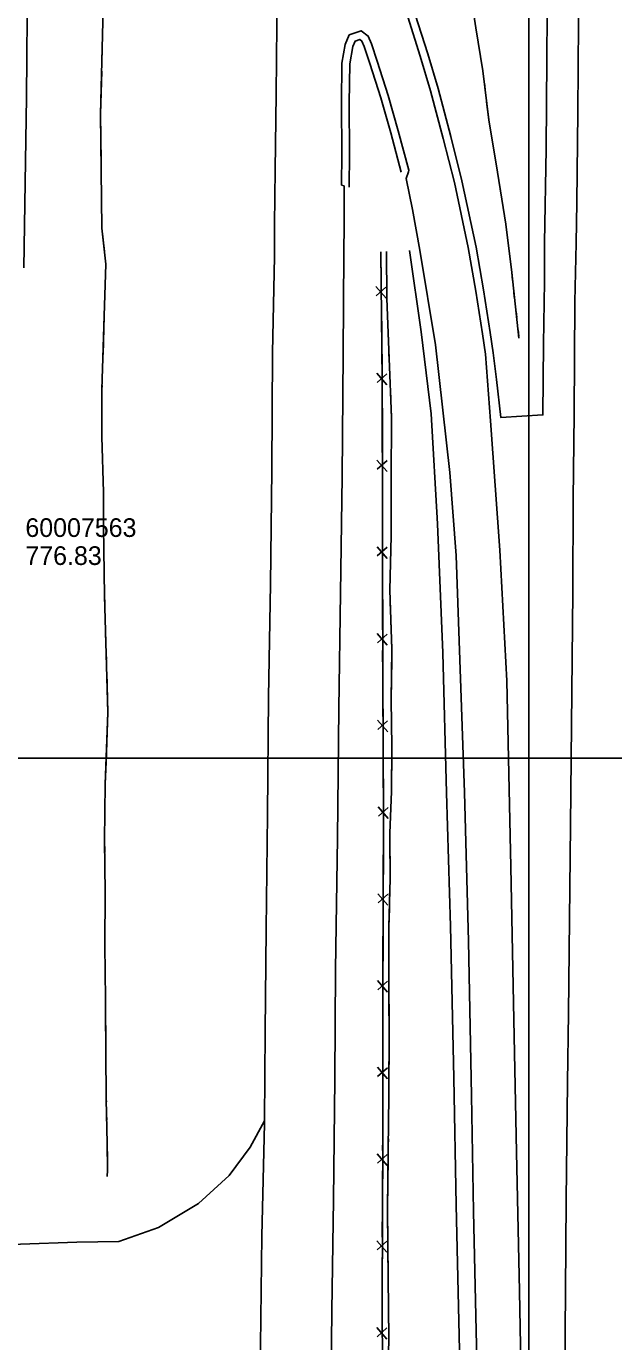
# Model space of a CAD drawing. Extents: x 591954 to 597000, y 198576 to 213500.
# Drawn here: x 593838.5 to 594027.3, y 203812.6 to 204235.1 of the extents above; entities that cross this region are included whole.
import ezdxf

# ---------------------------------------------------------------- set-up
doc = ezdxf.new("R2010")
doc.units = 0
for name, color, linetype in [('Level 10', 7, 'Continuous'), ('Level 11', 7, 'Continuous'), ('Level 15', 7, 'Continuous'), ('Level 17', 7, 'Continuous'), ('Level 19', 7, 'Continuous'), ('Level 6', 7, 'Continuous')]:
    doc.layers.add(name, color=color, linetype=linetype)

msp = doc.modelspace()

# ---------------------------------------------------------------- linework, layer by layer
at = {"layer": 'Level 10'}
for p, q in [((594000, 204000), (594000, 205500)), ((594000, 203500), (594000, 205000)), ((594000, 203000), (594000, 204500)), ((592000, 204000), (594000, 204000)), ((592500, 204000), (594000, 204000)), ((593000, 204000), (595500, 204000)), ((593500, 204000), (595500, 204000)), ((594000, 202500), (594000, 204000))]:
    msp.add_line(p, q, dxfattribs=at)
at = {"layer": 'Level 11'}
for points in [[(594021.78, 204774.42), (594021.68, 204766.91), (594021.23, 204733.87), (594020.85, 204697.5), (594020.43, 204664.97), (594020.23, 204636.55), (594020.02, 204603.94), (594019.79, 204577.76), (594019.36, 204543.85), (594018.8, 204510.12), (594018.68, 204480.65), (594018.25, 204441.53), (594018.05, 204410.9), (594017.91, 204399.22), (594017.15, 204332.99), (594016.82, 204297.15), (594016.34, 204268.02), (594016.06, 204236.2), (594015.78, 204207.45), (594015.48, 204178.53), (594015.23, 204165.45)], [(593922.49, 204571.57), (593922.43, 204552.74), (593922.19, 204530.99), (593921.72, 204504.93), (593921.45, 204477.43), (593921.28, 204448.54), (593921.05, 204422.03), (593920.47, 204347.53), (593920.05, 204316.59), (593919.8, 204289.26), (593919.4, 204264.28), (593919.06, 204235.6), (593918.87, 204213.3), (593918.53, 204189.01), (593918.3, 204171.45), (593918.26, 204161.08)], [(594006.91, 204341.26), (594006.97, 204313.26), (594006.57, 204283.41), (594006.05, 204253.78), (594005.83, 204224.53), (594005.62, 204195.78), (594005.13, 204165.58)], [(593957.31, 204249.39), (593961.17, 204238.08), (593965.15, 204225.54), (593968.47, 204214.4), (593972.56, 204199.08), (593976.13, 204184.89), (593980.58, 204164)], [(593959.68, 204250.19), (593963.54, 204238.86), (593967.54, 204226.28), (593970.88, 204215.08), (593974.98, 204199.71), (593978.56, 204185.46), (593983.1, 204164.12)], [(593961.45, 204188.83), (593958.08, 204201.5), (593954.82, 204212.86), (593951.28, 204223.9), (593949.51, 204229.48), (593948.45, 204231.92), (593946.11, 204233.66), (593942.3, 204232.29), (593941.06, 204229.25), (593939.96, 204223.26), (593939.85, 204210.41), (593939.92, 204194.14), (593939.81, 204184.06)], [(593959.03, 204188.19), (593955.67, 204200.83), (593952.43, 204212.14), (593948.89, 204223.15), (593947.16, 204228.6), (593946.42, 204230.31), (593945.7, 204230.85), (593944.19, 204230.31), (593943.47, 204228.55), (593942.46, 204223.02), (593942.35, 204210.4), (593942.42, 204194.13), (593942.3, 204183.4)], [(593961.45, 204188.83), (593961.42, 204188.29)], [(593961.42, 204188.29), (593960.64, 204186.24), (593962.7, 204176.2), (593965.05, 204163.19)], [(593939.81, 204184.06), (593940.68, 204183.83)], [(593940.68, 204183.83), (593940.69, 204182.96), (593940.65, 204171.69), (593940.62, 204162.09)], [(593965.05, 204163.19), (593970.04, 204132.73), (593974.61, 204091.78), (593976.68, 204065.08), (593979.39, 203988.96), (593980.7, 203941.24), (593981.64, 203891.67), (593982.29, 203854.48), (593983.36, 203806.63), (593984.01, 203760.49), (593984.46, 203714.61), (593984.92, 203675.92), (593985.38, 203620.11), (593985.68, 203570.99), (593986.21, 203524.23), (593986.5, 203475.43), (593986.97, 203423.19), (593987.47, 203371.18), (593987.91, 203323.4), (593988.31, 203274.67), (593988.49, 203251.48)], [(593980.58, 204164), (593983.04, 204150.05), (593985.12, 204136.35), (593986.13, 204129.79)], [(593983.1, 204164.12), (593985.51, 204150.45), (593987.59, 204136.73), (593988.6, 204130.17)], [(594005.13, 204165.58), (594005.07, 204153.02), (594004.8, 204133.11), (594004.57, 204110.29), (593991.09, 204109.44), (593989.65, 204121.6), (593988.6, 204130.17)], [(594015.23, 204165.45), (594014.85, 204146.55), (594014.65, 204110.52), (594014.29, 204083.22), (594014.24, 204053.5), (594013.4, 203978.43), (594012.8, 203918.14), (594012.43, 203895.91), (594012.01, 203858.13), (594011.79, 203828.88), (594011.48, 203790.83), (594011.17, 203761.06), (594011.02, 203736.22), (594010.63, 203698.93), (594010.44, 203675.01), (594009.79, 203624.48), (594009.17, 203578.67), (594009.06, 203544.44), (594008.64, 203514.6), (594008.51, 203479.79)], [(593918.26, 204161.08), (593917.67, 204130.31), (593917.4, 204092.54), (593916.97, 204055.88), (593916.41, 204019.58), (593916.09, 203981.99), (593915.63, 203945.11), (593915.28, 203912.2), (593915.05, 203883.57)], [(593940.62, 204162.09), (593940.4, 204129.88), (593940.03, 204090.41), (593939.49, 204053.05), (593938.94, 204015.93), (593938.58, 203974.3), (593937.94, 203932.12), (593937.68, 203896.92), (593937.23, 203858.14), (593936.68, 203822.57), (593936.36, 203792.4), (593935.89, 203763.38), (593935.41, 203729.6), (593935.08, 203682.81), (593934.88, 203645.02), (593934.44, 203605.35)], [(593961.65, 204163.04), (593965.45, 204136.99), (593968.67, 204110.67), (593970.74, 204075.26), (593972.45, 204033.82), (593973.58, 203988.9), (593974.82, 203946.03), (593975.92, 203897.34), (593976.68, 203856.52), (593978.02, 203800.6), (593978.97, 203752.03), (593979.61, 203702.29), (593980.1, 203659.41), (593980.22, 203614.07), (593980.71, 203570.31), (593981.6, 203514.55), (593981.98, 203469.09), (593982.07, 203426.61), (593982.33, 203377.34), (593982.72, 203332.29), (593983.17, 203289.17), (593983.67, 203263.2), (593983.81, 203251.26)], [(593998.4, 203735.64), (593997.95, 203782.52), (593997.06, 203828.83), (593996.06, 203873.49), (593995.21, 203915.96), (593994.27, 203965.11), (593992.93, 204024.91), (593990.73, 204066.84), (593987.76, 204108.34), (593986.13, 204129.79)], [(593915.05, 203883.57), (593915.04, 203882.73), (593914.2, 203846.49), (593913.84, 203811.42), (593913.57, 203775.67)]]:
    msp.add_lwpolyline(points, dxfattribs=at)
at = {"layer": 'Level 15'}
for p, q in [((593950.87, 204151.49), (593954.15, 204147.81)), ((593954.11, 204151.35), (593950.97, 204148.52)), ((593951.18, 204123.64), (593954.44, 204119.94)), ((593954.41, 204123.49), (593951.27, 204120.67)), ((593951.24, 204095.79), (593954.48, 204092.07)), ((593954.48, 204095.62), (593951.31, 204092.82)), ((593951.28, 204067.93), (593954.52, 204064.21)), ((593954.52, 204067.76), (593951.35, 204064.96)), ((593951.31, 204040.07), (593954.56, 204036.35)), ((593954.55, 204039.9), (593951.38, 204037.1)), ((593951.42, 204012.2), (593954.68, 204008.5)), ((593954.66, 204012.05), (593951.51, 204009.23)), ((593951.6, 203984.35), (593954.85, 203980.64)), ((593954.84, 203984.18), (593951.68, 203981.38)), ((593951.52, 203956.5), (593954.74, 203952.77)), ((593954.75, 203956.32), (593951.57, 203953.53)), ((593951.42, 203928.63), (593954.65, 203924.91)), ((593954.65, 203928.46), (593951.48, 203925.67)), ((593951.37, 203900.77), (593954.6, 203897.05)), ((593954.61, 203900.6), (593951.43, 203897.81)), ((593951.31, 203872.92), (593954.54, 203869.19)), ((593954.55, 203872.74), (593951.37, 203869.95)), ((593951.21, 203845.06), (593954.44, 203841.33)), ((593954.45, 203844.88), (593951.27, 203842.09)), ((593951.18, 203817.18), (593954.43, 203813.48)), ((593954.41, 203817.03), (593951.26, 203814.22))]:
    msp.add_line(p, q, dxfattribs=at)
for points in [[(593837.78, 204157.46), (593838.58, 204212.16), (593838.95, 204251.29), (593839.82, 204309.98), (593819.45, 204310.85), (593798.88, 204310.44), (593788.44, 204310.49), (593768.92, 204310.92), (593746, 204311.67), (593711.3, 204311.95), (593686.19, 204312.57), (593654.55, 204312.85), (593623.83, 204313.58), (593566.52, 204314.11), (593566.3, 204314.11)], [(593952.49, 204162.62), (593952.93, 204121.3), (593953.01, 204074.96), (593953.07, 204027.25), (593953.35, 203982.16), (593953.16, 203929.85), (593953.07, 203877.66), (593952.88, 203826.34), (593953.07, 203776.33), (593953.1, 203729.63), (593953.07, 203668.17), (593953.23, 203607.05), (593953.19, 203537.85), (593953.34, 203463.16), (593953.34, 203394.4), (593954.21, 203340.64), (593954.89, 203284.3), (593955.5, 203249.96)], [(593952.49, 204162.62), (593952.59, 204152.67)], [(593952.67, 204146.09), (593952.79, 204134.77)], [(593952.79, 204134.77), (593952.9, 204124.81)], [(593952.94, 204118.23), (593952.96, 204106.91)], [(593952.96, 204106.91), (593952.97, 204096.95)], [(593952.98, 204090.37), (593953, 204079.05)], [(593953, 204079.05), (593953.01, 204074.96), (593953.02, 204069.09)], [(593953.03, 204062.51), (593953.04, 204051.19)], [(593953.04, 204051.19), (593953.05, 204041.23)], [(593953.06, 204034.65), (593953.07, 204027.25), (593953.09, 204023.33)], [(593953.09, 204023.33), (593953.15, 204013.37)], [(593953.19, 204006.79), (593953.26, 203995.47)], [(593953.26, 203995.47), (593953.33, 203985.51)], [(593953.33, 203978.93), (593953.29, 203967.61)], [(593953.29, 203967.61), (593953.26, 203957.65)], [(593953.23, 203951.07), (593953.19, 203939.75)], [(593953.19, 203939.75), (593953.16, 203929.85), (593953.16, 203929.79)], [(593953.15, 203923.21), (593953.13, 203911.89)], [(593953.13, 203911.89), (593953.11, 203901.93)], [(593953.1, 203895.35), (593953.08, 203884.03)], [(593953.08, 203884.03), (593953.07, 203877.66), (593953.06, 203874.07)], [(593953.03, 203867.49), (593952.99, 203856.17)], [(593952.99, 203856.17), (593952.95, 203846.21)], [(593952.93, 203839.63), (593952.89, 203828.31)], [(593952.89, 203828.31), (593952.88, 203826.34), (593952.91, 203818.35)]]:
    msp.add_lwpolyline(points, dxfattribs=at)
at = {"layer": 'Level 17'}
msp.add_lwpolyline([(593915.05, 203883.57), (593910.5, 203875.11), (593903.72, 203866.01), (593893.88, 203856.97), (593880.98, 203849.25), (593868.23, 203844.81), (593854.79, 203844.62), (593836.63, 203843.99), (593818.51, 203843.82), (593794.4, 203844.25), (593773.51, 203844.79), (593748.56, 203845.06), (593724.83, 203844.86), (593705.25, 203845.06), (593695.81, 203845.23)], dxfattribs=at)
at = {"layer": 'Level 19'}
for points in [[(593978.25, 204261.15), (593978.84, 204259.2), (593980.77, 204249.23), (593983.03, 204234.57), (593983.35, 204232.62)], [(593980.77, 204249.23), (593983.03, 204234.57), (593985.3, 204220.8), (593987.19, 204205.07), (593989.98, 204188.27), (593992.7, 204171.58), (593994.53, 204156.02), (593996.87, 204134.96)], [(593863.22, 204240.81), (593862.42, 204206.83), (593862.62, 204188.74), (593862.82, 204170.23), (593864.12, 204158.65)], [(593863.03, 204232.7), (593862.98, 204230.7)], [(593862.89, 204226.7), (593862.84, 204224.7)], [(593984, 204228.67), (593984.33, 204226.7)], [(593984.98, 204222.75), (593985.3, 204220.8), (593985.3, 204220.77)], [(593862.75, 204220.7), (593862.42, 204206.83), (593862.59, 204191.71)], [(593985.78, 204216.8), (593986.02, 204214.82)], [(593986.49, 204210.85), (593987.19, 204205.07), (593989.98, 204188.27), (593990.97, 204182.2)], [(593862.59, 204191.71), (593862.62, 204188.74), (593862.82, 204170.23), (593863.66, 204162.76)], [(593990.97, 204182.2), (593992.7, 204171.58), (593994.53, 204156.02), (593994.82, 204153.46)], [(593954.3, 204162.71), (593954.44, 204147.68), (593955.13, 204128.38), (593955.91, 204109.5), (593955.84, 204089.22), (593955.83, 204071.39), (593955.32, 204053.94), (593956.01, 204035.09), (593955.85, 204018.8), (593956.05, 204003.72), (593955.89, 203989.28), (593955.33, 203975.98), (593955.45, 203961.39), (593955.07, 203945.84), (593955, 203930.56), (593955.13, 203911.63), (593955.04, 203891.48), (593954.86, 203874.46), (593954.61, 203855.33), (593954.82, 203833.17), (593955.06, 203813.67), (593954.52, 203789.66)], [(593954.3, 204162.71), (593954.44, 204147.68), (593954.94, 204133.71)], [(593864.12, 204158.65), (593863.59, 204142.08), (593862.82, 204118.42), (593862.76, 204103.24), (593863.32, 204085.46), (593863.35, 204074.36), (593863.69, 204052.2), (593864.72, 204014.71), (593863.9, 203991.7), (593863.68, 203973.7), (593863.87, 203956.85), (593863.77, 203939.84), (593863.99, 203922.77), (593864.11, 203905.86), (593864.23, 203890.47), (593864.54, 203876.26), (593864.65, 203867.78), (593864.47, 203865.68)], [(593864.12, 204158.65), (593863.59, 204142.08), (593863.19, 204129.66)], [(593864.11, 204158.78), (593864.12, 204158.65)], [(593995.26, 204149.49), (593995.48, 204147.5)], [(593995.92, 204143.52), (593996.14, 204141.54)], [(593996.58, 204137.56), (593996.8, 204135.57)], [(593955.08, 204129.72), (593955.13, 204128.38), (593955.16, 204127.72)], [(593863.06, 204125.67), (593862.99, 204123.67)], [(593955.32, 204123.72), (593955.4, 204121.73)], [(593862.86, 204119.67), (593862.82, 204118.42), (593862.82, 204117.67)], [(593955.57, 204117.73), (593955.65, 204115.73)], [(593862.8, 204113.67), (593862.79, 204111.67)], [(593955.82, 204111.73), (593955.91, 204109.5), (593955.84, 204089.22), (593955.83, 204082.74)], [(593862.78, 204107.67), (593862.76, 204103.24), (593863.32, 204085.46), (593863.34, 204078.68)], [(593863.34, 204078.68), (593863.35, 204074.36), (593863.69, 204052.2), (593863.75, 204049.68)], [(593955.83, 204082.74), (593955.83, 204071.39), (593955.32, 204053.94), (593955.33, 204053.74)], [(593955.48, 204049.74), (593955.55, 204047.75)], [(593863.86, 204045.68), (593863.92, 204043.68)], [(593955.69, 204043.75), (593955.77, 204041.75)], [(593864.03, 204039.68), (593864.08, 204037.69)], [(593955.91, 204037.75), (593955.98, 204035.75)], [(593864.2, 204033.69), (593864.25, 204031.69)], [(593955.97, 204031.76), (593955.85, 204018.8), (593956.05, 204003.72), (593956.04, 204002.76)], [(593864.36, 204027.69), (593864.72, 204014.71), (593864.15, 203998.71)], [(593956.04, 204002.76), (593955.89, 203989.28), (593955.33, 203975.98), (593955.35, 203973.77)], [(593864.15, 203998.71), (593863.9, 203991.7), (593863.68, 203973.7), (593863.73, 203969.71)], [(593955.38, 203969.77), (593955.4, 203967.77)], [(593863.77, 203965.71), (593863.79, 203963.71)], [(593955.43, 203963.77), (593955.45, 203961.77)], [(593863.84, 203959.71), (593863.86, 203957.71)], [(593955.36, 203957.77), (593955.31, 203955.77)], [(593863.85, 203953.71), (593863.84, 203951.71)], [(593863.81, 203947.71), (593863.77, 203939.84), (593863.99, 203922.77), (593864.02, 203918.71)], [(593955.21, 203951.77), (593955.07, 203945.84), (593955, 203930.56), (593955.05, 203922.77)], [(593955.05, 203922.77), (593955.13, 203911.63), (593955.05, 203893.77)], [(593864.02, 203918.71), (593864.11, 203905.86), (593864.23, 203890.47), (593864.25, 203889.71)], [(593955.02, 203889.77), (593955, 203887.77)], [(593864.33, 203885.71), (593864.38, 203883.72)], [(593954.96, 203883.78), (593954.94, 203881.78)], [(593864.46, 203879.72), (593864.5, 203877.72)], [(593954.89, 203877.78), (593954.87, 203875.78)], [(593864.57, 203873.72), (593864.6, 203871.72)], [(593954.82, 203871.78), (593954.61, 203855.33), (593954.72, 203842.78)], [(593864.65, 203867.72), (593864.47, 203865.68)], [(593954.72, 203842.78), (593954.82, 203833.17), (593955.06, 203813.78)]]:
    msp.add_lwpolyline(points, dxfattribs=at)

# ---------------------------------------------------------------- texts
at = {"layer": 'Level 6'}
for s, p in [('60007563', (593838.23, 204071.08)), ('60007563', (593838.23, 204071.08)), ('60007563', (593838.23, 204071.08)), ('60007563', (593838.23, 204071.08)), ('60007563', (593838.23, 204071.08)), ('776.83', (593838.23, 204062.08)), ('776.83', (593838.23, 204062.08)), ('776.83', (593838.23, 204062.08)), ('776.83', (593838.23, 204062.08)), ('776.83', (593838.23, 204062.08))]:
    msp.add_text(s, height=6, dxfattribs=at).set_placement(p)

doc.saveas('drawing.dxf')
